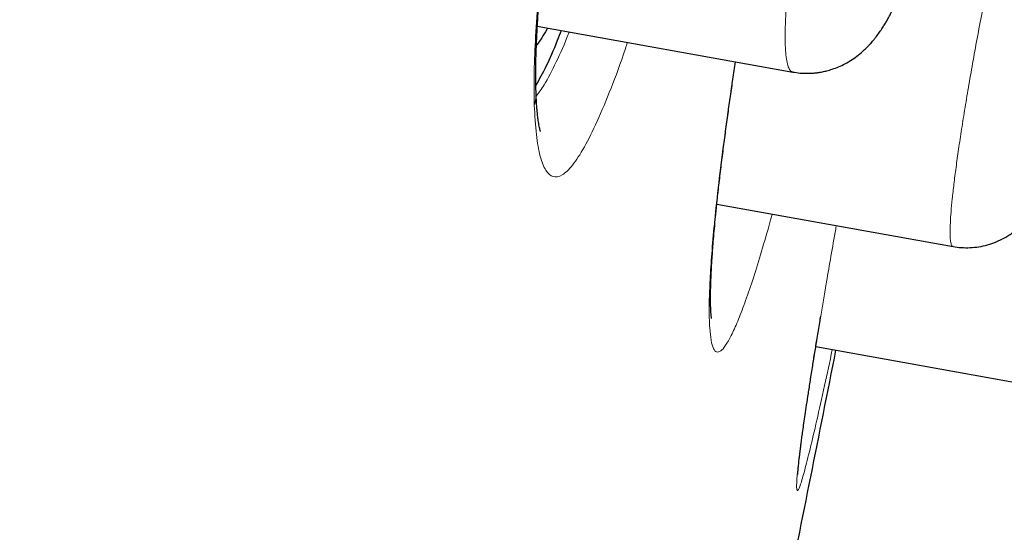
# Model space of a CAD drawing. Header units: millimetres. Extents: x 8 to 473, y 11 to 654.
# Tile 642 of 656: x 462.44 to 467.66, y 605.35 to 608.07. Entities that reach past the tile are written whole.
import ezdxf

# ---------------------------------------------------------------- set-up
doc = ezdxf.new("R2010")
doc.units = ezdxf.units.MM

msp = doc.modelspace()

# ---------------------------------------------------------------- linework, layer by layer
at = {"color": 7, "linetype": 'Continuous', "lineweight": 30}
for p, q in [((465.1827, 608.032), (466.5359, 607.7894)), ((466.1337, 607.0894), (467.3851, 606.8651)), ((466.6581, 606.3349), (467.8011, 606.13))]:
    msp.add_line(p, q, dxfattribs=at)
at = {"color": 8, "linetype": 'Continuous', "lineweight": 0, "flags": 128}
msp.add_lwpolyline([(466.1291, 607.0695), (466.1339, 607.0922), (466.1345, 607.0966)], dxfattribs=at)
at = {"color": 8, "linetype": 'Continuous', "lineweight": 0}
msp.add_arc((464.9452, 607.6779), 0.2307, 343.8857, 1.7942, dxfattribs=at)
at = {"color": 7, "linetype": 'Continuous', "lineweight": 30}
for points, knots in [([(470.1608, 650.2847), (470.1654, 650.2685), (470.1751, 650.2342), (470.1654, 650.1301), (470.1214, 649.9157), (470.0193, 649.5055), (469.8502, 648.8522), (469.6064, 647.9407), (469.2849, 646.7779), (468.8814, 645.329), (468.4353, 643.7426), (467.9675, 642.0862), (467.5037, 640.4457), (466.9694, 638.5517), (466.3595, 636.3746), (465.6859, 633.9339), (464.9217, 631.1515), (464.0772, 628.0633), (463.1636, 624.7138), (462.2419, 621.3307), (461.3169, 617.9384), (460.0873, 613.4266), (458.5443, 607.7908), (456.6918, 601.0441), (454.8383, 594.3309), (452.9864, 587.6382), (451.1612, 581.0945), (449.3675, 574.6805), (447.6064, 568.3986), (446.0876, 562.982), (444.8124, 558.4382), (443.7808, 554.7617), (442.754, 551.1009), (442.091, 548.7319), (441.7579, 547.5418)], [0, 0, 0, 0, 0.026643, 0.056461, 0.086551, 0.11684, 0.14723, 0.177651, 0.208116, 0.238721, 0.269551, 0.290293, 0.311234, 0.332423, 0.353891, 0.375326, 0.396544, 0.421695, 0.446548, 0.471138, 0.49552, 0.519728, 0.567844, 0.615722, 0.66337, 0.710804, 0.758299, 0.802852, 0.847609, 0.892545, 0.919139, 0.945881, 0.972812, 1, 1, 1, 1]), ([(471.4836, 648.3303), (471.4879, 648.3155), (471.497, 648.2838), (471.4877, 648.1781), (471.4456, 647.9599), (471.3474, 647.5483), (471.1956, 646.941), (470.9982, 646.1797), (470.7686, 645.319), (470.4898, 644.2895), (470.1584, 643.0731), (469.787, 641.7247), (469.3798, 640.2544), (468.9431, 638.6817), (468.4864, 637.039), (468.0241, 635.3663), (467.5731, 633.7197), (467.092, 631.9576), (466.5304, 629.9002), (465.8857, 627.5387), (465.1596, 624.8816), (464.4179, 622.1717), (463.6656, 619.4295), (462.906, 616.6678), (461.888, 612.9715), (460.6042, 608.3349), (459.0557, 602.7627), (457.5018, 597.1937), (455.9437, 591.6319), (454.3834, 586.0743), (452.8986, 580.8141), (451.495, 575.8491), (450.1724, 571.1824), (448.8505, 566.5241), (447.6958, 562.4581), (446.7083, 558.9853), (445.8879, 556.0994), (445.0749, 553.2398), (444.2714, 550.4099), (443.7526, 548.575), (443.4929, 547.6567)], [0, 0, 0, 0, 0.0263947, 0.0567135, 0.0870843, 0.1174919, 0.1479186, 0.1722719, 0.1966285, 0.2209895, 0.2453683, 0.2697732, 0.2901329, 0.310517, 0.330927, 0.3462517, 0.3615813, 0.3769064, 0.39222, 0.4126117, 0.4329787, 0.453321, 0.473641, 0.4939369, 0.5142124, 0.554725, 0.5952005, 0.6356391, 0.6760307, 0.7163943, 0.7567769, 0.7907369, 0.8247232, 0.8587319, 0.8927619, 0.9141655, 0.9355885, 0.9570317, 0.9784983, 1, 1, 1, 1]), ([(466.5357, 607.7896), (466.5488, 607.7877), (466.5733, 607.7839), (466.608, 607.7826), (466.6374, 607.7836), (466.6609, 607.7858), (466.679, 607.7884), (466.6971, 607.7917), (466.719, 607.7967), (466.7477, 607.8051), (466.7801, 607.8174), (466.8158, 607.8345), (466.8507, 607.8552), (466.8844, 607.8797), (466.9091, 607.9009), (466.9276, 607.9188), (466.9401, 607.9317), (466.9502, 607.9428), (466.9591, 607.9531), (466.9681, 607.9639), (466.9807, 607.9799), (466.9958, 608.0005), (467.0108, 608.0228), (467.0235, 608.0431), (467.035, 608.0624), (467.0462, 608.0822), (467.0584, 608.1052), (467.0713, 608.1305), (467.0837, 608.1562), (467.0956, 608.182), (467.1076, 608.2091), (467.1204, 608.2394), (467.1337, 608.2721), (467.147, 608.3062), (467.1595, 608.3396), (467.1706, 608.3702), (467.1798, 608.3962), (467.1875, 608.4183), (467.1948, 608.4397), (467.2033, 608.4651), (467.2141, 608.498), (467.227, 608.5383), (467.2446, 608.595), (467.2656, 608.6656), (467.2891, 608.748), (467.3101, 608.8245), (467.3293, 608.8967), (467.3476, 608.968), (467.3671, 609.0458), (467.3877, 609.1312), (467.4095, 609.2244), (467.4322, 609.3253), (467.4557, 609.4339), (467.4779, 609.5416), (467.4984, 609.6455), (467.5167, 609.7419), (467.5337, 609.8355), (467.5493, 609.9252), (467.5647, 610.0174), (467.5795, 610.111), (467.5936, 610.2049), (467.6059, 610.2919), (467.6169, 610.3749), (467.6266, 610.4535), (467.635, 610.5268), (467.6417, 610.5916), (467.6468, 610.6458), (467.6507, 610.6907), (467.653, 610.7211), (467.6546, 610.7422), (467.6556, 610.7576), (467.6569, 610.777), (467.6588, 610.8082), (467.6608, 610.848), (467.6625, 610.8926), (467.6635, 610.9329), (467.6638, 610.9687), (467.6637, 611.0004), (467.6631, 611.028), (467.6624, 611.0491), (467.6617, 611.065), (467.6612, 611.0765), (467.6605, 611.0873), (467.6597, 611.0993), (467.6586, 611.1144), (467.6569, 611.1334), (467.6546, 611.1548), (467.6518, 611.1762), (467.6483, 611.1984), (467.6441, 611.2216), (467.6383, 611.2486), (467.6308, 611.2773), (467.6207, 611.3092), (467.6089, 611.3399), (467.5978, 611.3641), (467.5875, 611.384), (467.5762, 611.4038), (467.5618, 611.4264), (467.5434, 611.4514), (467.5207, 611.478), (467.4929, 611.5055), (467.4591, 611.5332), (467.4173, 611.5608), (467.3851, 611.5754), (467.3681, 611.5831)], [0, 0, 0, 0, 0.00798, 0.01495, 0.020824, 0.025537, 0.029043, 0.031745, 0.03673, 0.043004, 0.050532, 0.058389, 0.068539, 0.077996, 0.088204, 0.093615, 0.098454, 0.102553, 0.105948, 0.109971, 0.115386, 0.124873, 0.133711, 0.14159, 0.14845, 0.155923, 0.164672, 0.174549, 0.183776, 0.192028, 0.201545, 0.211459, 0.221774, 0.232489, 0.24252, 0.250984, 0.2583, 0.263828, 0.268809, 0.275329, 0.28384, 0.294063, 0.305396, 0.324806, 0.343036, 0.360099, 0.373793, 0.388114, 0.403627, 0.42033, 0.438218, 0.457291, 0.477549, 0.498998, 0.517029, 0.535028, 0.552431, 0.569236, 0.585439, 0.604839, 0.623282, 0.640761, 0.657272, 0.67461, 0.690724, 0.705408, 0.718545, 0.72883, 0.73792, 0.741164, 0.744704, 0.749617, 0.755946, 0.768861, 0.781387, 0.792978, 0.803628, 0.813329, 0.822035, 0.829729, 0.833962, 0.837805, 0.841258, 0.844822, 0.849751, 0.855992, 0.863631, 0.871335, 0.878131, 0.886574, 0.895048, 0.904369, 0.914229, 0.923791, 0.931066, 0.936031, 0.940749, 0.946903, 0.954419, 0.962101, 0.969758, 0.978584, 0.988714, 1, 1, 1, 1]), ([(467.3851, 606.8653), (467.4, 606.8631), (467.43, 606.8587), (467.476, 606.8585), (467.5225, 606.8633), (467.5687, 606.8734), (467.615, 606.8894), (467.6524, 606.9076), (467.6821, 606.9255), (467.7045, 606.9411), (467.728, 606.9597), (467.7493, 606.9793), (467.7674, 606.9982), (467.7824, 607.0155), (467.7957, 607.0325), (467.8084, 607.0501), (467.8275, 607.0791), (467.8491, 607.1177), (467.8699, 607.1616), (467.8878, 607.2041), (467.9018, 607.2402), (467.9173, 607.283), (467.9337, 607.3312), (467.9501, 607.3827), (467.9677, 607.4403), (467.9868, 607.5061), (468.0083, 607.5839), (468.0261, 607.651), (468.0396, 607.7037), (468.0486, 607.7389), (468.0572, 607.7734), (468.065, 607.8051), (468.0715, 607.8318), (468.0766, 607.8529), (468.0804, 607.8688), (468.084, 607.8836), (468.0882, 607.9014), (468.0941, 607.9261), (468.1015, 607.9578), (468.1105, 607.9967), (468.1211, 608.043), (468.1333, 608.097), (468.147, 608.1588), (468.1622, 608.2283), (468.1783, 608.3034), (468.1946, 608.3811), (468.2106, 608.4591), (468.2288, 608.5489), (468.2487, 608.6502), (468.27, 608.7618), (468.2901, 608.8699), (468.3068, 608.9627), (468.3206, 609.0411), (468.3317, 609.1058), (468.3423, 609.1684), (468.3523, 609.2287), (468.3615, 609.2851), (468.3693, 609.334), (468.3756, 609.3747), (468.3807, 609.4077), (468.385, 609.4356), (468.3884, 609.4587), (468.3912, 609.477), (468.3936, 609.4935), (468.3963, 609.5121), (468.3999, 609.5368), (468.4044, 609.5685), (468.4098, 609.607), (468.4159, 609.6517), (468.4222, 609.7004), (468.4284, 609.7497), (468.4354, 609.8081), (468.4425, 609.8721), (468.4492, 609.939), (468.4544, 609.998), (468.4582, 610.0498), (468.4608, 610.0955), (468.4625, 610.1359), (468.4633, 610.1712), (468.4633, 610.1998), (468.4628, 610.2259), (468.4618, 610.2515), (468.4598, 610.2799), (468.4564, 610.3105), (468.4515, 610.3409), (468.4445, 610.3729), (468.4344, 610.4076), (468.4194, 610.4469), (468.4009, 610.4835), (468.3808, 610.5154), (468.3599, 610.5437), (468.3319, 610.5752), (468.2952, 610.608), (468.2496, 610.64), (468.214, 610.6563), (468.1955, 610.6648)], [0, 0, 0, 0, 0.008551, 0.017303, 0.026208, 0.03521, 0.044264, 0.054046, 0.059378, 0.064997, 0.070557, 0.077729, 0.083925, 0.089632, 0.09495, 0.101198, 0.108905, 0.127138, 0.145489, 0.161747, 0.17659, 0.193142, 0.2106, 0.227167, 0.242823, 0.262662, 0.282993, 0.304051, 0.312141, 0.320338, 0.328503, 0.335612, 0.341463, 0.346056, 0.349393, 0.35169, 0.355559, 0.360794, 0.367395, 0.37543, 0.384851, 0.395656, 0.407842, 0.421408, 0.436024, 0.450823, 0.465345, 0.47959, 0.500657, 0.521122, 0.540991, 0.560266, 0.572784, 0.585034, 0.597013, 0.608719, 0.62007, 0.630297, 0.638014, 0.644764, 0.650547, 0.655363, 0.659212, 0.66214, 0.665811, 0.671079, 0.677944, 0.686406, 0.696466, 0.708115, 0.720173, 0.731868, 0.751462, 0.769958, 0.787356, 0.803659, 0.818932, 0.833204, 0.846461, 0.858406, 0.866262, 0.876081, 0.887161, 0.898175, 0.908524, 0.917724, 0.926866, 0.936496, 0.947315, 0.953243, 0.960128, 0.968334, 0.977807, 0.988426, 1, 1, 1, 1]), ([(465.1758, 607.6853), (465.1753, 607.7056), (465.1743, 607.7453), (465.1745, 607.8097), (465.1758, 607.8745), (465.1779, 607.9349), (465.1804, 607.9899), (465.183, 608.0388), (465.1859, 608.0858), (465.1889, 608.1293), (465.1917, 608.1675), (465.1941, 608.1992), (465.1961, 608.2237), (465.1977, 608.2429), (465.1993, 608.2612), (465.2012, 608.2831), (465.2038, 608.3123), (465.2073, 608.3497), (465.2117, 608.395), (465.2168, 608.4457), (465.2227, 608.5003), (465.2291, 608.5583), (465.2362, 608.6198), (465.2446, 608.6888), (465.2542, 608.7657), (465.2654, 608.8511), (465.2778, 608.9415), (465.2913, 609.0368), (465.3057, 609.1343), (465.3211, 609.235), (465.332, 609.303), (465.3377, 609.3383)], [0, 0, 0, 0, 0.0596, 0.115877, 0.168828, 0.218441, 0.255073, 0.289628, 0.322098, 0.351363, 0.376459, 0.396731, 0.412172, 0.422781, 0.432795, 0.44615, 0.462845, 0.485872, 0.513152, 0.5427, 0.573574, 0.605769, 0.639279, 0.674099, 0.716369, 0.760401, 0.806184, 0.853705, 0.90256, 0.949481, 1, 1, 1, 1]), ([(465.2361, 608.0224), (465.2349, 608.0201), (465.2243, 607.9996), (465.2057, 607.9702), (465.1875, 607.9424), (465.1788, 607.9327), (465.1779, 607.9318)], [0, 0, 0, 0, 0.058135, 0.50551, 0.953366, 1, 1, 1, 1]), ([(465.3091, 608.0093), (465.3022, 607.9913), (465.2742, 607.9177), (465.2286, 607.8159), (465.1927, 607.7506), (465.1751, 607.7187)], [0, 0, 0, 0, 0.141811, 0.580632, 1, 1, 1, 1]), ([(466.1344, 607.0965), (466.1378, 607.1277), (466.1444, 607.1889), (466.1558, 607.2847), (466.1677, 607.3801), (466.1802, 607.475), (466.1929, 607.5686), (466.2059, 607.6604), (466.2191, 607.7515), (466.2284, 607.8129), (466.233, 607.8437)], [0, 0, 0, 0, 0.143321, 0.281171, 0.413573, 0.540529, 0.662032, 0.778067, 0.88862, 1, 1, 1, 1]), ([(465.1993, 607.475), (465.1994, 607.4749), (465.1995, 607.4746), (465.1989, 607.4765), (465.1975, 607.4813), (465.1953, 607.49), (465.1927, 607.5018), (465.1901, 607.5163), (465.1879, 607.5305), (465.1862, 607.543), (465.1849, 607.5533), (465.1835, 607.5657), (465.1819, 607.5812), (465.1803, 607.6005), (465.1786, 607.6241), (465.177, 607.6523), (465.1762, 607.6739), (465.1758, 607.6853)], [0, 0, 0, 0, 0.013834, 0.072199, 0.151667, 0.236846, 0.324147, 0.408065, 0.490348, 0.531283, 0.572587, 0.619277, 0.67573, 0.741985, 0.818082, 0.904069, 1, 1, 1, 1]), ([(466.1058, 606.4831), (466.1058, 606.4832), (466.1058, 606.4835), (466.1052, 606.4874), (466.1045, 606.493), (466.1038, 606.4999), (466.1031, 606.5079), (466.1024, 606.5186), (466.1016, 606.5332), (466.1009, 606.553), (466.1005, 606.5757), (466.1005, 606.6004), (466.1008, 606.6251), (466.1012, 606.6453), (466.1017, 606.6617), (466.1021, 606.6762), (466.1028, 606.6944), (466.1038, 606.7168), (466.1051, 606.7437), (466.1069, 606.7755), (466.1093, 606.8126), (466.1123, 606.8557), (466.1162, 606.9051), (466.1211, 606.9615), (466.1271, 607.0253), (466.1319, 607.0722), (466.1344, 607.0965)], [0, 0, 0, 0, 0.028341, 0.067007, 0.10398, 0.136652, 0.165067, 0.192301, 0.238634, 0.286103, 0.334576, 0.38344, 0.427626, 0.465957, 0.483695, 0.505598, 0.532516, 0.564448, 0.601396, 0.643357, 0.690328, 0.742301, 0.799267, 0.861214, 0.928129, 1, 1, 1, 1]), ([(466.5624, 605.6565), (466.5624, 605.6568), (466.5625, 605.6576), (466.5628, 605.6641), (466.5635, 605.6729), (466.5644, 605.6845), (466.5657, 605.6982), (466.5673, 605.7134), (466.5689, 605.7282), (466.5705, 605.7421), (466.572, 605.7554), (466.5738, 605.7696), (466.5758, 605.7858), (466.5782, 605.8047), (466.5812, 605.8278), (466.585, 605.8559), (466.5897, 605.8898), (466.5952, 605.9291), (466.6018, 605.9744), (466.6096, 606.0268), (466.6188, 606.0872), (466.6295, 606.1561), (466.6409, 606.2287), (466.653, 606.3037), (466.6654, 606.3804), (466.676, 606.4451), (466.6828, 606.4854), (466.6847, 606.4967)], [0, 0, 0, 0, 0.032761, 0.070538, 0.10828, 0.14347, 0.17862, 0.212379, 0.241964, 0.267278, 0.288309, 0.310257, 0.334787, 0.362113, 0.392244, 0.429899, 0.471163, 0.515957, 0.564481, 0.617267, 0.674339, 0.735696, 0.801341, 0.856954, 0.915324, 0.976463, 1, 1, 1, 1]), ([(465.3727, 599.7217), (465.4337, 599.9918), (465.6058, 600.7542), (465.8792, 602.0111), (466.1935, 603.4921), (466.4892, 604.9269), (466.6763, 605.8688), (466.7651, 606.3157)], [0, 0, 0, 0, 0.123265, 0.347912, 0.572532, 0.79718, 1, 1, 1, 1])]:
    msp.add_open_spline(points, degree=3, knots=knots, dxfattribs=at)
at = {"color": 8, "linetype": 'Continuous', "lineweight": 0}
for points, knots in [([(471.4351, 646.6861), (471.4333, 646.6535), (471.4298, 646.5884), (471.3834, 646.3811), (471.2845, 645.9866), (471.1326, 645.4041), (470.9358, 644.6706), (470.7047, 643.8307), (470.4236, 642.8277), (470.0885, 641.641), (469.7139, 640.3206), (469.3035, 638.8812), (468.8645, 637.339), (468.3682, 635.5875), (467.8104, 633.5941), (467.1954, 631.3602), (466.5358, 628.9456), (465.8447, 626.4059), (465.1326, 623.7831), (464.4063, 621.1058), (463.6719, 618.3993), (462.9328, 615.6763), (461.9393, 612.014), (460.683, 607.4016), (459.1593, 601.8443), (457.6254, 596.2852), (456.0846, 590.7315), (454.5407, 585.2171), (452.9922, 579.7392), (451.4461, 574.2969), (449.8963, 568.8612), (448.5538, 564.1568), (447.4236, 560.1913), (446.5054, 556.9608), (445.6027, 553.7704), (444.7146, 550.6135), (444.1548, 548.5845), (443.8737, 547.5661)], [0, 0, 0, 0, 0.030875, 0.061712, 0.092529, 0.123402, 0.148227, 0.17321, 0.198303, 0.223286, 0.248239, 0.269168, 0.290108, 0.310917, 0.33167, 0.352646, 0.373652, 0.39457, 0.415527, 0.436491, 0.457375, 0.478202, 0.499018, 0.541033, 0.583124, 0.625219, 0.667272, 0.709317, 0.75061, 0.791934, 0.833292, 0.874698, 0.899774, 0.92478, 0.949757, 0.974781, 1, 1, 1, 1]), ([(466.5362, 607.7908), (466.5326, 607.7915), (466.5242, 607.7933), (466.5141, 607.8102), (466.5053, 607.8387), (466.4992, 607.8788), (466.4959, 607.9296), (466.4953, 607.9909), (466.4973, 608.0622), (466.5021, 608.1433), (466.5096, 608.2338), (466.5199, 608.3334), (466.5328, 608.4417), (466.5484, 608.558), (466.5666, 608.6815), (466.5871, 608.8109), (466.6098, 608.9454), (466.6346, 609.0843), (466.6612, 609.2267), (466.6896, 609.3718), (466.7196, 609.5188), (466.751, 609.6669), (466.7837, 609.8153), (466.8176, 609.9631), (466.8523, 610.1094), (466.8877, 610.2532), (466.9235, 610.3937), (466.9595, 610.53), (466.9935, 610.654), (467.0252, 610.766), (467.0546, 610.8663), (467.0835, 610.9616), (467.1119, 611.0513), (467.1395, 611.1349), (467.1679, 611.217), (467.1969, 611.2959), (467.226, 611.3696), (467.2534, 611.433), (467.279, 611.4858), (467.3025, 611.5279), (467.3238, 611.5589), (467.3428, 611.578), (467.3576, 611.5862), (467.3649, 611.5829), (467.3676, 611.5817)], [0, 0, 0, 0, 0.018043, 0.043059, 0.067976, 0.092799, 0.117556, 0.142271, 0.166966, 0.191662, 0.216384, 0.241158, 0.266016, 0.290966, 0.315865, 0.340706, 0.365504, 0.390269, 0.415007, 0.439723, 0.464421, 0.489113, 0.513812, 0.538539, 0.563292, 0.588075, 0.612887, 0.637719, 0.662562, 0.683267, 0.703967, 0.724662, 0.745354, 0.766051, 0.786751, 0.811537, 0.836279, 0.860996, 0.885704, 0.910418, 0.935156, 0.959939, 0.984792, 1, 1, 1, 1]), ([(467.3854, 606.8668), (467.3839, 606.8667), (467.3793, 606.8665), (467.3743, 606.8794), (467.3704, 606.9043), (467.3693, 606.9412), (467.3706, 606.9889), (467.3745, 607.0473), (467.3808, 607.1159), (467.3896, 607.1945), (467.4008, 607.2826), (467.4145, 607.38), (467.4305, 607.4862), (467.4488, 607.6007), (467.4692, 607.7226), (467.4917, 607.8506), (467.5159, 607.9841), (467.5418, 608.1221), (467.5692, 608.2637), (467.5978, 608.4083), (467.6277, 608.555), (467.6585, 608.703), (467.6901, 608.8514), (467.7224, 608.9994), (467.7552, 609.1462), (467.7882, 609.2907), (467.8213, 609.4322), (467.8543, 609.5698), (467.885, 609.6953), (467.9135, 609.8088), (467.9396, 609.9109), (467.9652, 610.008), (467.9899, 610.0998), (468.0138, 610.1857), (468.0403, 610.2783), (468.0689, 610.3731), (468.0982, 610.4643), (468.1246, 610.5395), (468.1463, 610.594), (468.1638, 610.6314), (468.1776, 610.6541), (468.1882, 610.6657), (468.1931, 610.6642), (468.1952, 610.6636)], [0, 0, 0, 0, 0.0121363, 0.0372551, 0.0623019, 0.0872527, 0.1121352, 0.1369726, 0.1617853, 0.1865929, 0.2114163, 0.2362789, 0.2612095, 0.286232, 0.3112225, 0.336154, 0.3610432, 0.3858998, 0.4107288, 0.4355334, 0.4603166, 0.4850846, 0.5098485, 0.5346265, 0.5594308, 0.5842674, 0.6091353, 0.6340269, 0.6589316, 0.6796893, 0.7004437, 0.7211926, 0.7419374, 0.7626848, 0.7834422, 0.8145144, 0.8455286, 0.876515, 0.9074971, 0.9322987, 0.9571272, 0.9820022, 1, 1, 1, 1]), ([(465.1668, 607.6139), (465.166, 607.6648), (465.1643, 607.7666), (465.1712, 607.9514), (465.1846, 608.1564), (465.2051, 608.3816), (465.232, 608.6236), (465.2655, 608.8807), (465.3001, 609.1196), (465.3259, 609.2758), (465.3363, 609.3386)], [0, 0, 0, 0, 0.13043, 0.260835, 0.391286, 0.52176, 0.652178, 0.782454, 0.912538, 1, 1, 1, 1]), ([(465.1767, 607.6619), (465.1905, 607.6802), (465.2237, 607.7242), (465.2822, 607.8404), (465.3271, 607.9368), (465.3509, 608.0006), (465.3514, 608.0018)], [0, 0, 0, 0, 0.259913, 0.626719, 0.992979, 1, 1, 1, 1]), ([(465.6603, 607.9464), (465.6568, 607.9357), (465.6268, 607.8434), (465.5727, 607.7003), (465.4993, 607.5226), (465.4309, 607.3861), (465.3683, 607.2895), (465.3129, 607.2372), (465.2656, 607.2285), (465.2266, 607.2622), (465.1967, 607.338), (465.1755, 607.4513), (465.1697, 607.5597), (465.1668, 607.6139)], [0, 0, 0, 0, 0.012979, 0.111569, 0.210321, 0.30915, 0.408005, 0.506711, 0.605258, 0.703807, 0.802424, 0.901138, 1, 1, 1, 1]), ([(466.1291, 607.0695), (466.1368, 607.1388), (466.1522, 607.2776), (466.1834, 607.5138), (466.2101, 607.7033), (466.2279, 607.8181), (466.2319, 607.8439)], [0, 0, 0, 0, 0.30361, 0.60755, 0.911853, 1, 1, 1, 1]), ([(466.4269, 607.0369), (466.4215, 607.0171), (466.4001, 606.9381), (466.3648, 606.8188), (466.3215, 606.6802), (466.2811, 606.5629), (466.2437, 606.466), (466.2099, 606.3907), (466.1797, 606.3378), (466.1537, 606.3082), (466.1321, 606.3026), (466.1152, 606.3218), (466.103, 606.3646), (466.0955, 606.4302), (466.0927, 606.5176), (466.0945, 606.6257), (466.1011, 606.7541), (466.1121, 606.9002), (466.1234, 607.0131), (466.1291, 607.0695)], [0, 0, 0, 0, 0.02045, 0.08148, 0.14266, 0.20396, 0.265326, 0.326688, 0.387981, 0.449154, 0.510192, 0.57124, 0.632442, 0.69377, 0.75517, 0.816563, 0.877873, 0.939032, 1, 1, 1, 1]), ([(466.7457, 606.3192), (466.7317, 606.254), (466.7019, 606.1145), (466.6626, 605.9388), (466.627, 605.7873), (466.5981, 605.6734), (466.5764, 605.5994), (466.5622, 605.5667), (466.5556, 605.5745), (466.5565, 605.6221), (466.565, 605.709), (466.581, 605.8344), (466.6044, 605.9968), (466.6348, 606.1933), (466.6715, 606.4199), (466.7148, 606.6765), (466.7469, 606.8639), (466.7657, 606.9699), (466.7668, 606.976)], [0, 0, 0, 0, 0.058672, 0.125547, 0.192568, 0.259821, 0.327021, 0.393952, 0.460775, 0.5276, 0.594523, 0.661651, 0.728724, 0.795531, 0.862245, 0.929007, 0.995957, 1, 1, 1, 1])]:
    msp.add_open_spline(points, degree=3, knots=knots, dxfattribs=at)

doc.saveas('drawing.dxf')
